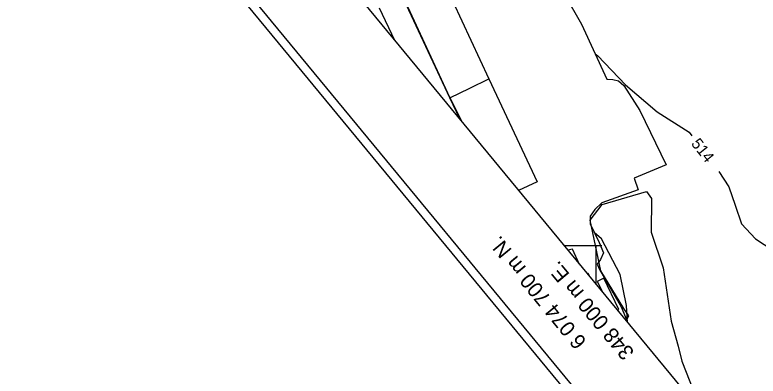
# Model space of a CAD drawing. Extents: x 347059 to 352153, y 6073752 to 6078601.
# Drawn here: x 347769 to 348064.6, y 6074648.1 to 6074791.6 of the extents above; entities that cross this region are included whole.
import ezdxf

# ---------------------------------------------------------------- set-up
doc = ezdxf.new("R2010")
doc.units = 0
for name, color, linetype in [('Level 19', 7, 'Continuous'), ('Level 2', 7, 'Continuous'), ('Level 31', 7, 'Continuous'), ('Level 44', 7, 'Continuous'), ('Level 60', 7, 'Continuous'), ('Level 61', 7, 'Continuous')]:
    doc.layers.add(name, color=color, linetype=linetype)

msp = doc.modelspace()

# ---------------------------------------------------------------- linework, layer by layer
at = {"layer": 'Level 19'}
for points in [[(347980.26, 6074812.61), (347994.38, 6074787.95), (348004.4, 6074766.02), (348006.85, 6074765.97), (348009.09, 6074765.44), (348011.22, 6074763.61), (348017.5, 6074753.55), (348028.06, 6074732.07), (348015.3, 6074726.68), (348016.93, 6074722.04), (348002.4, 6074716.98), (347999.7, 6074714.28), (347997.73, 6074711.6), (347997.79, 6074708.65), (348001.36, 6074701.13), (348003.12, 6074697.05), (348001.89, 6074694.38), (348000.51, 6074692.62), (348001.45, 6074690.41), (348010.08, 6074675.57), (348012.51, 6074669.95), (348012.28, 6074669.83)], [(347993.58, 6074692.47), (347990.75, 6074698.57), (347988.89, 6074698.14)]]:
    msp.add_lwpolyline(points, dxfattribs=at)
at = {"layer": 'Level 2'}
for points in [[(347913.82, 6074794.44), (347919.92, 6074781.61)], [(347999.79, 6074776.11), (348000.9, 6074775.32), (348011.88, 6074763.77), (348024.49, 6074753.14), (348037.16, 6074744.96), (348038.27, 6074743.52)], [(348048.95, 6074729.37), (348052.86, 6074723.25), (348055.4, 6074716.07), (348057.9, 6074708.56), (348063.49, 6074702.58), (348073.85, 6074695.91), (348083.47, 6074688.33), (348086.54, 6074687.89), (348088.99, 6074689.63), (348091.41, 6074695.54), (348093.02, 6074696.13), (348097.42, 6074694.09)], [(348012.63, 6074669.41), (348012.25, 6074676.08), (348009.69, 6074688.5), (348002.23, 6074702.67), (347999.44, 6074705.19)]]:
    msp.add_lwpolyline(points, dxfattribs=at)
at = {"layer": 'Level 31'}
for points in [[(347946.06, 6074749.98), (347942.01, 6074758.66), (347923.88, 6074797.56), (347904.82, 6074838.44), (347911.9, 6074841.74), (347909.75, 6074846.36), (347914.37, 6074848.52), (347916.47, 6074844), (347920.43, 6074845.85)], [(347920.43, 6074845.85), (347939.56, 6074804.8), (347957.55, 6074766.22), (347976.66, 6074725.22), (347969.34, 6074721.81)], [(347942.01, 6074758.66), (347949.89, 6074762.5), (347957.55, 6074766.22)], [(347996.47, 6074688.97), (347996.84, 6074689.17), (347997.7, 6074687.48)], [(348009.25, 6074674.61), (348003.16, 6074686.94), (348000.62, 6074685.69), (348002.77, 6074681.34)], [(348008.6, 6074674.29), (348009.25, 6074674.61)]]:
    msp.add_lwpolyline(points, dxfattribs=at)
at = {"layer": 'Level 44'}
for points in [[(347919.39, 6074807.38), (347941.1, 6074760.69), (347946.77, 6074749.12)], [(348012.1, 6074670.05), (348013.17, 6074672.09), (348011.14, 6074674.89), (348002.04, 6074689.94), (347997.83, 6074710.09), (348002.56, 6074716.27), (348020.19, 6074721.37), (348022.15, 6074718.66), (348022.08, 6074705.26), (348026.84, 6074691.09), (348029.98, 6074669.88), (348032.84, 6074659.98), (348034.26, 6074653.96), (348040.38, 6074638.53), (348047.94, 6074626.68)]]:
    msp.add_lwpolyline(points, dxfattribs=at)
at = {"layer": 'Level 60'}
for p, q in [((347987.37, 6074700), (348002.44, 6074700)), ((348000.01, 6074699.69), (348000.01, 6074684.69))]:
    msp.add_line(p, q, dxfattribs=at)
msp.add_lwpolyline([(347109.95, 6075761.81), (348728.53, 6073803.05), (351407.22, 6076016.53), (349788.63, 6077975.29)], close=True, dxfattribs=at)
for points in [[(347058.77, 6075766.69), (348723.67, 6073751.88)], [(347063.49, 6075766.23), (348724.12, 6073756.59)]]:
    msp.add_lwpolyline(points, dxfattribs=at)

# ---------------------------------------------------------------- texts
at = {"layer": 'Level 2'}
msp.add_text('514', height=4.5, rotation=308.4316, dxfattribs=at).set_placement((348037.71, 6074740.36))
at = {"layer": 'Level 61'}
for s, height, rotation, p in [('6 074 700 m N.', 6, 129.3644, (347996.64, 6074661.9)), ('348 000 m E. ', 6.0001, 129.813, (348015.63, 6074657.66))]:
    msp.add_text(s, height=height, rotation=rotation, dxfattribs=at).set_placement(p)

doc.saveas('drawing.dxf')
